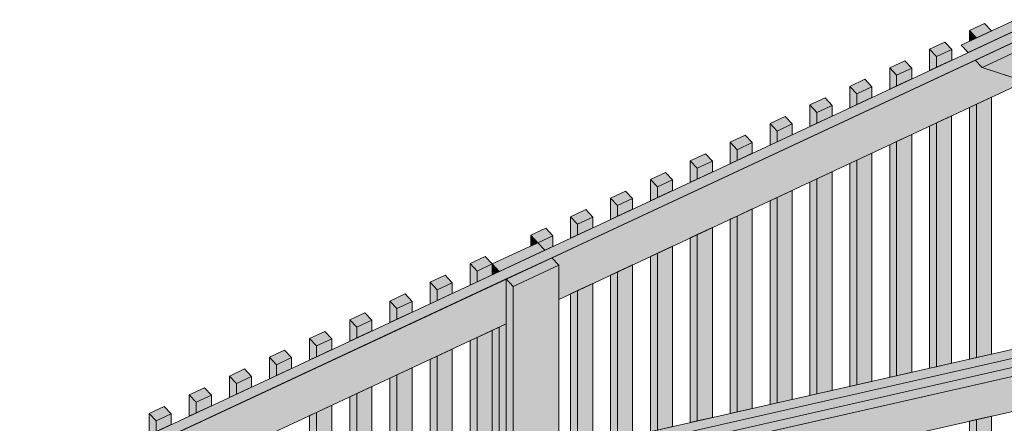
# Model space of a CAD drawing. Header units: millimetres. Extents: x 1567 to 2756, y -116 to 725.
# Tile 389 of 418: x 2370 to 2409, y 672 to 689. Entities that reach past the tile are written whole.
import ezdxf

# ---------------------------------------------------------------- set-up
doc = ezdxf.new("R2010")
doc.units = ezdxf.units.MM
doc.layers.add('Ech.1_75', color=7, linetype='Continuous')

msp = doc.modelspace()

# ---------------------------------------------------------------- hatches: boundary and pattern name
at = {"layer": 'Ech.1_75', "linetype": 'Continuous', "lineweight": 5, "true_color": 0xd4c4b3, "transparency": 33554687}
for points in [[(2439.282, 701.96), (2276.794, 626.159), (2277.073, 625.861), (2439.561, 701.662), (2439.282, 701.96)], [(2410.054, 686.102), (2408.331, 686.665), (2408.052, 686.963), (2391.128, 679.068), (2391.407, 678.77), (2391.407, 677.403), (2410.054, 686.102)], [(2439.84, 681.19), (2391.225, 670.163), (2392.302, 669.015), (2439.84, 679.797), (2439.84, 681.19)], [(2429.177, 679.855), (2391.407, 671.288), (2391.407, 670.927), (2429.829, 679.642), (2429.177, 679.855)], [(2429.829, 679.642), (2391.407, 670.927), (2391.407, 670.566), (2430.482, 679.429), (2429.829, 679.642)], [(2391.407, 670.205), (2431.134, 679.216), (2430.482, 679.429), (2391.407, 670.566), (2391.407, 670.205)], [(2355.39, 662.396), (2362.879, 664.095), (2389.312, 676.426), (2389.312, 678.221), (2355.39, 662.396)]]:
    msp.add_hatch(color=9, dxfattribs=at).paths.add_polyline_path(points)
at = {"layer": 'Ech.1_75', "linetype": 'Continuous', "lineweight": 5, "true_color": 0xe0d9d1, "transparency": 33554687}
for points in [[(2409.522, 688.505), (2407.494, 687.559), (2407.773, 687.261), (2409.801, 688.207), (2409.522, 688.505)], [(2410.08, 687.909), (2408.052, 686.963), (2408.331, 686.665), (2410.359, 687.611), (2410.08, 687.909)], [(2431.134, 679.216), (2434.04, 679.875), (2410.359, 687.611), (2408.331, 686.665), (2431.134, 679.216)]]:
    msp.add_hatch(color=254, dxfattribs=at).paths.add_polyline_path(points)
at = {"layer": 'Ech.1_75', "linetype": 'Continuous', "lineweight": 5, "true_color": 0xeaddd7, "transparency": 33554687}
for points in [[(2408.106, 687.845), (2408.712, 688.127), (2408.433, 688.425), (2407.827, 688.142), (2408.106, 687.845)], [(2407.827, 687.714), (2408.106, 687.845), (2407.827, 688.142), (2407.827, 687.714)], [(2406.512, 687.101), (2407.118, 687.383), (2406.838, 687.681), (2406.233, 687.399), (2406.512, 687.101)], [(2406.233, 686.543), (2406.512, 686.673), (2406.512, 687.101), (2406.233, 687.399), (2406.233, 686.543)], [(2406.512, 686.673), (2407.118, 686.955), (2407.118, 687.383), (2406.512, 687.101), (2406.512, 686.673)], [(2404.918, 686.357), (2405.523, 686.64), (2405.244, 686.937), (2404.639, 686.655), (2404.918, 686.357)], [(2404.639, 685.799), (2404.918, 685.929), (2404.918, 686.357), (2404.639, 686.655), (2404.639, 685.799)], [(2404.918, 685.929), (2405.523, 686.211), (2405.523, 686.64), (2404.918, 686.357), (2404.918, 685.929)], [(2403.324, 685.613), (2403.929, 685.896), (2403.65, 686.194), (2403.044, 685.911), (2403.324, 685.613)], [(2403.044, 685.055), (2403.324, 685.185), (2403.324, 685.613), (2403.044, 685.911), (2403.044, 685.055)], [(2403.324, 685.185), (2403.929, 685.468), (2403.929, 685.896), (2403.324, 685.613), (2403.324, 685.185)], [(2401.729, 684.87), (2402.335, 685.152), (2402.056, 685.45), (2401.45, 685.168), (2401.729, 684.87)], [(2408.106, 675.076), (2408.712, 675.213), (2408.712, 685.476), (2408.106, 685.194), (2408.106, 675.076)], [(2401.45, 684.311), (2401.729, 684.442), (2401.729, 684.87), (2401.45, 685.168), (2401.45, 684.311)], [(2401.729, 684.442), (2402.335, 684.724), (2402.335, 685.152), (2401.729, 684.87), (2401.729, 684.442)], [(2407.827, 675.012), (2408.106, 675.076), (2408.106, 685.194), (2407.827, 685.063), (2407.827, 675.012)], [(2400.135, 684.126), (2400.741, 684.408), (2400.461, 684.706), (2399.856, 684.424), (2400.135, 684.126)], [(2406.512, 674.714), (2407.117, 674.852), (2407.117, 684.732), (2406.512, 684.45), (2406.512, 674.714)], [(2399.856, 683.568), (2400.135, 683.698), (2400.135, 684.126), (2399.856, 684.424), (2399.856, 683.568)], [(2400.135, 683.698), (2400.741, 683.98), (2400.741, 684.408), (2400.135, 684.126), (2400.135, 683.698)], [(2406.233, 674.651), (2406.512, 674.714), (2406.512, 684.45), (2406.233, 684.32), (2406.233, 674.651)], [(2398.541, 683.382), (2399.146, 683.665), (2398.867, 683.963), (2398.262, 683.68), (2398.541, 683.382)], [(2404.639, 674.289), (2404.918, 674.353), (2404.918, 683.706), (2404.639, 683.576), (2404.639, 674.289)], [(2404.918, 674.353), (2405.523, 674.49), (2405.523, 683.989), (2404.918, 683.706), (2404.918, 674.353)], [(2398.262, 682.824), (2398.541, 682.954), (2398.541, 683.382), (2398.262, 683.68), (2398.262, 682.824)], [(2398.541, 682.954), (2399.146, 683.237), (2399.146, 683.665), (2398.541, 683.382), (2398.541, 682.954)], [(2396.947, 682.639), (2397.552, 682.921), (2397.273, 683.219), (2396.667, 682.936), (2396.947, 682.639)], [(2396.667, 682.08), (2396.947, 682.21), (2396.947, 682.639), (2396.667, 682.936), (2396.667, 682.08)], [(2396.947, 682.21), (2397.552, 682.493), (2397.552, 682.921), (2396.947, 682.639), (2396.947, 682.21)], [(2403.044, 673.928), (2403.323, 673.991), (2403.324, 682.962), (2403.044, 682.832), (2403.044, 673.928)], [(2403.323, 673.991), (2403.929, 674.128), (2403.929, 683.245), (2403.324, 682.962), (2403.323, 673.991)], [(2395.352, 681.895), (2395.958, 682.177), (2395.679, 682.475), (2395.073, 682.193), (2395.352, 681.895)], [(2395.073, 681.337), (2395.352, 681.467), (2395.352, 681.895), (2395.073, 682.193), (2395.073, 681.337)], [(2395.352, 681.467), (2395.958, 681.749), (2395.958, 682.177), (2395.352, 681.895), (2395.352, 681.467)], [(2401.45, 673.566), (2401.729, 673.629), (2401.729, 682.219), (2401.45, 682.089), (2401.45, 673.566)], [(2401.729, 673.629), (2402.335, 673.767), (2402.335, 682.501), (2401.729, 682.219), (2401.729, 673.629)], [(2393.758, 681.151), (2394.363, 681.434), (2394.084, 681.731), (2393.479, 681.449), (2393.758, 681.151)], [(2400.135, 673.268), (2400.74, 673.405), (2400.74, 681.757), (2400.135, 681.475), (2400.135, 673.268)], [(2393.479, 680.593), (2393.758, 680.723), (2393.758, 681.151), (2393.479, 681.449), (2393.479, 680.593)], [(2393.758, 680.723), (2394.363, 681.005), (2394.363, 681.434), (2393.758, 681.151), (2393.758, 680.723)], [(2399.856, 673.204), (2400.135, 673.268), (2400.135, 681.475), (2399.856, 681.345), (2399.856, 673.204)], [(2392.164, 680.407), (2392.769, 680.69), (2392.49, 680.988), (2391.885, 680.705), (2392.164, 680.407)], [(2398.541, 672.906), (2399.146, 673.043), (2399.146, 681.014), (2398.541, 680.731), (2398.541, 672.906)], [(2391.885, 679.849), (2392.164, 679.979), (2392.164, 680.407), (2391.885, 680.705), (2391.885, 679.849)], [(2392.164, 679.979), (2392.769, 680.262), (2392.769, 680.69), (2392.164, 680.407), (2392.164, 679.979)], [(2398.262, 672.843), (2398.541, 672.906), (2398.541, 680.731), (2398.262, 680.601), (2398.262, 672.843)], [(2390.57, 679.664), (2391.175, 679.946), (2390.896, 680.244), (2390.29, 679.961), (2390.57, 679.664)], [(2396.946, 672.545), (2397.552, 672.682), (2397.552, 680.27), (2396.947, 679.988), (2396.946, 672.545)], [(2390.29, 679.533), (2390.57, 679.664), (2390.29, 679.961), (2390.29, 679.533)], [(2390.849, 679.366), (2391.175, 679.518), (2391.175, 679.946), (2390.57, 679.664), (2390.849, 679.366)], [(2396.667, 672.481), (2396.946, 672.545), (2396.947, 679.988), (2396.667, 679.857), (2396.667, 672.481)], [(2395.352, 672.183), (2395.958, 672.32), (2395.958, 679.526), (2395.352, 679.244), (2395.352, 672.183)], [(2388.148, 678.534), (2388.753, 678.816), (2388.474, 679.114), (2387.869, 678.832), (2388.148, 678.534)], [(2395.073, 672.12), (2395.352, 672.183), (2395.352, 679.244), (2395.073, 679.114), (2395.073, 672.12)], [(2387.869, 677.976), (2388.148, 678.106), (2388.148, 678.534), (2387.869, 678.832), (2387.869, 677.976)], [(2388.148, 678.106), (2388.753, 678.388), (2388.753, 678.816), (2388.148, 678.534), (2388.148, 678.106)], [(2393.758, 671.821), (2394.363, 671.959), (2394.363, 678.783), (2393.758, 678.5), (2393.758, 671.821)], [(2386.544, 677.786), (2387.149, 678.068), (2386.87, 678.366), (2386.264, 678.083), (2386.544, 677.786)], [(2393.479, 671.758), (2393.758, 671.821), (2393.758, 678.5), (2393.479, 678.37), (2393.479, 671.758)], [(2386.264, 677.227), (2386.544, 677.357), (2386.544, 677.786), (2386.264, 678.083), (2386.264, 677.227)], [(2386.544, 677.357), (2387.149, 677.64), (2387.149, 678.068), (2386.544, 677.786), (2386.544, 677.357)], [(2392.164, 671.46), (2392.769, 671.597), (2392.769, 678.039), (2392.164, 677.756), (2392.164, 671.46)], [(2384.939, 677.037), (2385.545, 677.32), (2385.266, 677.617), (2384.66, 677.335), (2384.939, 677.037)], [(2391.885, 671.396), (2392.164, 671.46), (2392.164, 677.756), (2391.885, 677.626), (2391.885, 671.396)], [(2384.66, 676.479), (2384.939, 676.609), (2384.939, 677.037), (2384.66, 677.335), (2384.66, 676.479)], [(2384.939, 676.609), (2385.545, 676.891), (2385.545, 677.32), (2384.939, 677.037), (2384.939, 676.609)], [(2383.335, 676.289), (2383.94, 676.571), (2383.661, 676.869), (2383.056, 676.586), (2383.335, 676.289)], [(2383.056, 675.73), (2383.335, 675.861), (2383.335, 676.289), (2383.056, 676.586), (2383.056, 675.73)], [(2383.335, 675.861), (2383.94, 676.143), (2383.94, 676.571), (2383.335, 676.289), (2383.335, 675.861)], [(2381.731, 675.54), (2382.336, 675.823), (2382.057, 676.12), (2381.451, 675.838), (2381.731, 675.54)], [(2381.451, 674.982), (2381.731, 675.112), (2381.731, 675.54), (2381.451, 675.838), (2381.451, 674.982)], [(2387.869, 670.485), (2388.148, 670.549), (2388.148, 675.883), (2387.869, 675.753), (2387.869, 670.485)], [(2388.148, 670.549), (2388.753, 670.686), (2388.753, 676.165), (2388.148, 675.883), (2388.148, 670.549)], [(2381.731, 675.112), (2382.336, 675.395), (2382.336, 675.823), (2381.731, 675.54), (2381.731, 675.112)], [(2380.126, 674.792), (2380.732, 675.074), (2380.452, 675.372), (2379.847, 675.09), (2380.126, 674.792)], [(2379.847, 674.234), (2380.126, 674.364), (2380.126, 674.792), (2379.847, 675.09), (2379.847, 674.234)], [(2380.126, 674.364), (2380.732, 674.646), (2380.732, 675.074), (2380.126, 674.792), (2380.126, 674.364)], [(2386.264, 670.122), (2386.544, 670.185), (2386.544, 675.135), (2386.264, 675.004), (2386.264, 670.122)], [(2386.544, 670.185), (2387.149, 670.322), (2387.149, 675.417), (2386.544, 675.135), (2386.544, 670.185)], [(2384.939, 669.821), (2385.545, 669.958), (2385.545, 674.669), (2384.939, 674.386), (2384.939, 669.821)], [(2378.522, 674.043), (2379.127, 674.326), (2378.848, 674.624), (2378.243, 674.341), (2378.522, 674.043)], [(2378.243, 673.485), (2378.522, 673.615), (2378.522, 674.043), (2378.243, 674.341), (2378.243, 673.485)], [(2378.522, 673.615), (2379.127, 673.898), (2379.127, 674.326), (2378.522, 674.043), (2378.522, 673.615)], [(2384.66, 669.758), (2384.939, 669.821), (2384.939, 674.386), (2384.66, 674.256), (2384.66, 669.758)], [(2376.918, 673.295), (2377.523, 673.577), (2377.244, 673.875), (2376.638, 673.593), (2376.918, 673.295)], [(2383.335, 669.457), (2383.94, 669.594), (2383.94, 673.92), (2383.335, 673.638), (2383.335, 669.457)], [(2376.638, 672.737), (2376.918, 672.867), (2376.918, 673.295), (2376.638, 673.593), (2376.638, 672.737)], [(2376.918, 672.867), (2377.523, 673.149), (2377.523, 673.577), (2376.918, 673.295), (2376.918, 672.867)], [(2383.056, 669.394), (2383.335, 669.457), (2383.335, 673.638), (2383.056, 673.507), (2383.056, 669.394)], [(2375.313, 672.547), (2375.919, 672.829), (2375.639, 673.127), (2375.034, 672.844), (2375.313, 672.547)], [(2381.73, 669.093), (2382.336, 669.23), (2382.336, 673.172), (2381.731, 672.889), (2381.73, 669.093)], [(2375.034, 671.988), (2375.313, 672.118), (2375.313, 672.547), (2375.034, 672.844), (2375.034, 671.988)], [(2375.313, 672.118), (2375.919, 672.401), (2375.919, 672.829), (2375.313, 672.547), (2375.313, 672.118)], [(2381.451, 669.03), (2381.73, 669.093), (2381.731, 672.889), (2381.451, 672.759), (2381.451, 669.03)], [(2408.712, 672.737), (2408.106, 672.599), (2408.106, 659.513), (2408.711, 659.65), (2408.712, 672.737)], [(2407.827, 659.449), (2408.106, 659.513), (2408.106, 672.599), (2407.827, 672.536), (2407.827, 659.449)]]:
    msp.add_hatch(color=254, dxfattribs=at).paths.add_polyline_path(points)
at = {"layer": 'Ech.1_75', "linetype": 'Continuous', "lineweight": 5, "true_color": 0xe0c8b3, "transparency": 33554687}
for points in [[(2390.57, 679.664), (2388.753, 678.816), (2389.032, 678.519), (2390.849, 679.366), (2390.57, 679.664)], [(2389.591, 677.923), (2391.407, 678.77), (2391.128, 679.068), (2389.312, 678.221), (2389.591, 677.923)], [(2388.753, 678.388), (2389.032, 678.519), (2388.753, 678.816), (2388.753, 678.388)], [(2389.591, 669.793), (2391.407, 670.205), (2391.407, 678.77), (2389.591, 677.923), (2389.591, 669.793)], [(2389.591, 677.923), (2389.312, 678.221), (2389.312, 670.09), (2389.591, 669.793), (2389.591, 677.923)], [(2389.032, 676.296), (2388.753, 676.165), (2388.753, 670.686), (2389.032, 670.388), (2389.032, 676.296)], [(2389.032, 670.388), (2389.312, 670.452), (2389.312, 676.426), (2389.032, 676.296), (2389.032, 670.388)]]:
    msp.add_hatch(color=9, dxfattribs=at).paths.add_polyline_path(points)

# ---------------------------------------------------------------- linework, layer by layer
at = {"layer": 'Ech.1_75', "color": 7, "linetype": 'Continuous', "lineweight": 5}
for points in [[(2439.282, 701.96), (2276.794, 626.159), (2277.073, 625.861), (2439.561, 701.662), (2439.282, 701.96)], [(2409.522, 688.505), (2407.494, 687.559), (2407.773, 687.261), (2409.801, 688.207), (2409.522, 688.505)], [(2408.106, 687.845), (2408.712, 688.127), (2408.433, 688.425), (2407.827, 688.142), (2408.106, 687.845)], [(2407.827, 687.714), (2408.106, 687.845), (2407.827, 688.142), (2407.827, 687.714)], [(2406.512, 687.101), (2407.118, 687.383), (2406.838, 687.681), (2406.233, 687.399), (2406.512, 687.101)], [(2410.08, 687.909), (2408.052, 686.963), (2408.331, 686.665), (2410.359, 687.611), (2410.08, 687.909)], [(2406.233, 686.543), (2406.512, 686.673), (2406.512, 687.101), (2406.233, 687.399), (2406.233, 686.543)], [(2406.512, 686.673), (2407.118, 686.955), (2407.118, 687.383), (2406.512, 687.101), (2406.512, 686.673)], [(2431.134, 679.216), (2434.04, 679.875), (2410.359, 687.611), (2408.331, 686.665), (2431.134, 679.216)], [(2410.054, 686.102), (2408.331, 686.665), (2408.052, 686.963), (2391.128, 679.068), (2391.407, 678.77), (2391.407, 677.403), (2410.054, 686.102)], [(2404.918, 686.357), (2405.523, 686.64), (2405.244, 686.937), (2404.639, 686.655), (2404.918, 686.357)], [(2404.639, 685.799), (2404.918, 685.929), (2404.918, 686.357), (2404.639, 686.655), (2404.639, 685.799)], [(2404.918, 685.929), (2405.523, 686.211), (2405.523, 686.64), (2404.918, 686.357), (2404.918, 685.929)], [(2403.324, 685.613), (2403.929, 685.896), (2403.65, 686.194), (2403.044, 685.911), (2403.324, 685.613)], [(2403.044, 685.055), (2403.324, 685.185), (2403.324, 685.613), (2403.044, 685.911), (2403.044, 685.055)], [(2403.324, 685.185), (2403.929, 685.468), (2403.929, 685.896), (2403.324, 685.613), (2403.324, 685.185)], [(2401.729, 684.87), (2402.335, 685.152), (2402.056, 685.45), (2401.45, 685.168), (2401.729, 684.87)], [(2408.106, 675.076), (2408.712, 675.213), (2408.712, 685.476), (2408.106, 685.194), (2408.106, 675.076)], [(2401.45, 684.311), (2401.729, 684.442), (2401.729, 684.87), (2401.45, 685.168), (2401.45, 684.311)], [(2401.729, 684.442), (2402.335, 684.724), (2402.335, 685.152), (2401.729, 684.87), (2401.729, 684.442)], [(2407.827, 675.012), (2408.106, 675.076), (2408.106, 685.194), (2407.827, 685.063), (2407.827, 675.012)], [(2400.135, 684.126), (2400.741, 684.408), (2400.461, 684.706), (2399.856, 684.424), (2400.135, 684.126)], [(2406.512, 674.714), (2407.117, 674.852), (2407.117, 684.732), (2406.512, 684.45), (2406.512, 674.714)], [(2399.856, 683.568), (2400.135, 683.698), (2400.135, 684.126), (2399.856, 684.424), (2399.856, 683.568)], [(2400.135, 683.698), (2400.741, 683.98), (2400.741, 684.408), (2400.135, 684.126), (2400.135, 683.698)], [(2406.233, 674.651), (2406.512, 674.714), (2406.512, 684.45), (2406.233, 684.32), (2406.233, 674.651)], [(2398.541, 683.382), (2399.146, 683.665), (2398.867, 683.963), (2398.262, 683.68), (2398.541, 683.382)], [(2404.639, 674.289), (2404.918, 674.353), (2404.918, 683.706), (2404.639, 683.576), (2404.639, 674.289)], [(2404.918, 674.353), (2405.523, 674.49), (2405.523, 683.989), (2404.918, 683.706), (2404.918, 674.353)], [(2398.262, 682.824), (2398.541, 682.954), (2398.541, 683.382), (2398.262, 683.68), (2398.262, 682.824)], [(2398.541, 682.954), (2399.146, 683.237), (2399.146, 683.665), (2398.541, 683.382), (2398.541, 682.954)], [(2396.947, 682.639), (2397.552, 682.921), (2397.273, 683.219), (2396.667, 682.936), (2396.947, 682.639)], [(2396.667, 682.08), (2396.947, 682.21), (2396.947, 682.639), (2396.667, 682.936), (2396.667, 682.08)], [(2396.947, 682.21), (2397.552, 682.493), (2397.552, 682.921), (2396.947, 682.639), (2396.947, 682.21)], [(2403.044, 673.928), (2403.323, 673.991), (2403.324, 682.962), (2403.044, 682.832), (2403.044, 673.928)], [(2403.323, 673.991), (2403.929, 674.128), (2403.929, 683.245), (2403.324, 682.962), (2403.323, 673.991)], [(2395.352, 681.895), (2395.958, 682.177), (2395.679, 682.475), (2395.073, 682.193), (2395.352, 681.895)], [(2395.073, 681.337), (2395.352, 681.467), (2395.352, 681.895), (2395.073, 682.193), (2395.073, 681.337)], [(2395.352, 681.467), (2395.958, 681.749), (2395.958, 682.177), (2395.352, 681.895), (2395.352, 681.467)], [(2401.45, 673.566), (2401.729, 673.629), (2401.729, 682.219), (2401.45, 682.089), (2401.45, 673.566)], [(2401.729, 673.629), (2402.335, 673.767), (2402.335, 682.501), (2401.729, 682.219), (2401.729, 673.629)], [(2393.758, 681.151), (2394.363, 681.434), (2394.084, 681.731), (2393.479, 681.449), (2393.758, 681.151)], [(2400.135, 673.268), (2400.74, 673.405), (2400.74, 681.757), (2400.135, 681.475), (2400.135, 673.268)], [(2393.479, 680.593), (2393.758, 680.723), (2393.758, 681.151), (2393.479, 681.449), (2393.479, 680.593)], [(2393.758, 680.723), (2394.363, 681.005), (2394.363, 681.434), (2393.758, 681.151), (2393.758, 680.723)], [(2399.856, 673.204), (2400.135, 673.268), (2400.135, 681.475), (2399.856, 681.345), (2399.856, 673.204)], [(2439.84, 681.19), (2391.225, 670.163), (2392.302, 669.015), (2439.84, 679.797), (2439.84, 681.19)], [(2392.164, 680.407), (2392.769, 680.69), (2392.49, 680.988), (2391.885, 680.705), (2392.164, 680.407)], [(2398.541, 672.906), (2399.146, 673.043), (2399.146, 681.014), (2398.541, 680.731), (2398.541, 672.906)], [(2391.885, 679.849), (2392.164, 679.979), (2392.164, 680.407), (2391.885, 680.705), (2391.885, 679.849)], [(2392.164, 679.979), (2392.769, 680.262), (2392.769, 680.69), (2392.164, 680.407), (2392.164, 679.979)], [(2398.262, 672.843), (2398.541, 672.906), (2398.541, 680.731), (2398.262, 680.601), (2398.262, 672.843)], [(2390.57, 679.664), (2391.175, 679.946), (2390.896, 680.244), (2390.29, 679.961), (2390.57, 679.664)], [(2396.946, 672.545), (2397.552, 672.682), (2397.552, 680.27), (2396.947, 679.988), (2396.946, 672.545)], [(2390.29, 679.533), (2390.57, 679.664), (2390.29, 679.961), (2390.29, 679.533)], [(2390.849, 679.366), (2391.175, 679.518), (2391.175, 679.946), (2390.57, 679.664), (2390.849, 679.366)], [(2429.177, 679.855), (2391.407, 671.288), (2391.407, 670.927), (2429.829, 679.642), (2429.177, 679.855)], [(2396.667, 672.481), (2396.946, 672.545), (2396.947, 679.988), (2396.667, 679.857), (2396.667, 672.481)], [(2390.57, 679.664), (2388.753, 678.816), (2389.032, 678.519), (2390.849, 679.366), (2390.57, 679.664)], [(2429.829, 679.642), (2391.407, 670.927), (2391.407, 670.566), (2430.482, 679.429), (2429.829, 679.642)], [(2391.407, 670.205), (2431.134, 679.216), (2430.482, 679.429), (2391.407, 670.566), (2391.407, 670.205)], [(2395.352, 672.183), (2395.958, 672.32), (2395.958, 679.526), (2395.352, 679.244), (2395.352, 672.183)], [(2388.148, 678.534), (2388.753, 678.816), (2388.474, 679.114), (2387.869, 678.832), (2388.148, 678.534)], [(2389.591, 677.923), (2391.407, 678.77), (2391.128, 679.068), (2389.312, 678.221), (2389.591, 677.923)], [(2395.073, 672.12), (2395.352, 672.183), (2395.352, 679.244), (2395.073, 679.114), (2395.073, 672.12)], [(2387.869, 677.976), (2388.148, 678.106), (2388.148, 678.534), (2387.869, 678.832), (2387.869, 677.976)], [(2388.148, 678.106), (2388.753, 678.388), (2388.753, 678.816), (2388.148, 678.534), (2388.148, 678.106)], [(2388.753, 678.388), (2389.032, 678.519), (2388.753, 678.816), (2388.753, 678.388)], [(2389.591, 669.793), (2391.407, 670.205), (2391.407, 678.77), (2389.591, 677.923), (2389.591, 669.793)], [(2393.758, 671.821), (2394.363, 671.959), (2394.363, 678.783), (2393.758, 678.5), (2393.758, 671.821)], [(2355.39, 662.396), (2362.879, 664.095), (2389.312, 676.426), (2389.312, 678.221), (2355.39, 662.396)], [(2386.544, 677.786), (2387.149, 678.068), (2386.87, 678.366), (2386.264, 678.083), (2386.544, 677.786)], [(2389.591, 677.923), (2389.312, 678.221), (2389.312, 670.09), (2389.591, 669.793), (2389.591, 677.923)], [(2393.479, 671.758), (2393.758, 671.821), (2393.758, 678.5), (2393.479, 678.37), (2393.479, 671.758)], [(2386.264, 677.227), (2386.544, 677.357), (2386.544, 677.786), (2386.264, 678.083), (2386.264, 677.227)], [(2386.544, 677.357), (2387.149, 677.64), (2387.149, 678.068), (2386.544, 677.786), (2386.544, 677.357)], [(2392.164, 671.46), (2392.769, 671.597), (2392.769, 678.039), (2392.164, 677.756), (2392.164, 671.46)], [(2384.939, 677.037), (2385.545, 677.32), (2385.266, 677.617), (2384.66, 677.335), (2384.939, 677.037)], [(2391.885, 671.396), (2392.164, 671.46), (2392.164, 677.756), (2391.885, 677.626), (2391.885, 671.396)], [(2384.66, 676.479), (2384.939, 676.609), (2384.939, 677.037), (2384.66, 677.335), (2384.66, 676.479)], [(2384.939, 676.609), (2385.545, 676.891), (2385.545, 677.32), (2384.939, 677.037), (2384.939, 676.609)], [(2383.335, 676.289), (2383.94, 676.571), (2383.661, 676.869), (2383.056, 676.586), (2383.335, 676.289)], [(2383.056, 675.73), (2383.335, 675.861), (2383.335, 676.289), (2383.056, 676.586), (2383.056, 675.73)], [(2383.335, 675.861), (2383.94, 676.143), (2383.94, 676.571), (2383.335, 676.289), (2383.335, 675.861)], [(2389.032, 676.296), (2388.753, 676.165), (2388.753, 670.686), (2389.032, 670.388), (2389.032, 676.296)], [(2389.032, 670.388), (2389.312, 670.452), (2389.312, 676.426), (2389.032, 676.296), (2389.032, 670.388)], [(2381.731, 675.54), (2382.336, 675.823), (2382.057, 676.12), (2381.451, 675.838), (2381.731, 675.54)], [(2381.451, 674.982), (2381.731, 675.112), (2381.731, 675.54), (2381.451, 675.838), (2381.451, 674.982)], [(2387.869, 670.485), (2388.148, 670.549), (2388.148, 675.883), (2387.869, 675.753), (2387.869, 670.485)], [(2388.148, 670.549), (2388.753, 670.686), (2388.753, 676.165), (2388.148, 675.883), (2388.148, 670.549)], [(2381.731, 675.112), (2382.336, 675.395), (2382.336, 675.823), (2381.731, 675.54), (2381.731, 675.112)], [(2380.126, 674.792), (2380.732, 675.074), (2380.452, 675.372), (2379.847, 675.09), (2380.126, 674.792)], [(2379.847, 674.234), (2380.126, 674.364), (2380.126, 674.792), (2379.847, 675.09), (2379.847, 674.234)], [(2380.126, 674.364), (2380.732, 674.646), (2380.732, 675.074), (2380.126, 674.792), (2380.126, 674.364)], [(2386.264, 670.122), (2386.544, 670.185), (2386.544, 675.135), (2386.264, 675.004), (2386.264, 670.122)], [(2386.544, 670.185), (2387.149, 670.322), (2387.149, 675.417), (2386.544, 675.135), (2386.544, 670.185)], [(2384.939, 669.821), (2385.545, 669.958), (2385.545, 674.669), (2384.939, 674.386), (2384.939, 669.821)], [(2378.522, 674.043), (2379.127, 674.326), (2378.848, 674.624), (2378.243, 674.341), (2378.522, 674.043)], [(2378.243, 673.485), (2378.522, 673.615), (2378.522, 674.043), (2378.243, 674.341), (2378.243, 673.485)], [(2378.522, 673.615), (2379.127, 673.898), (2379.127, 674.326), (2378.522, 674.043), (2378.522, 673.615)], [(2384.66, 669.758), (2384.939, 669.821), (2384.939, 674.386), (2384.66, 674.256), (2384.66, 669.758)], [(2376.918, 673.295), (2377.523, 673.577), (2377.244, 673.875), (2376.638, 673.593), (2376.918, 673.295)], [(2383.335, 669.457), (2383.94, 669.594), (2383.94, 673.92), (2383.335, 673.638), (2383.335, 669.457)], [(2376.638, 672.737), (2376.918, 672.867), (2376.918, 673.295), (2376.638, 673.593), (2376.638, 672.737)], [(2376.918, 672.867), (2377.523, 673.149), (2377.523, 673.577), (2376.918, 673.295), (2376.918, 672.867)], [(2383.056, 669.394), (2383.335, 669.457), (2383.335, 673.638), (2383.056, 673.507), (2383.056, 669.394)], [(2375.313, 672.547), (2375.919, 672.829), (2375.639, 673.127), (2375.034, 672.844), (2375.313, 672.547)], [(2381.73, 669.093), (2382.336, 669.23), (2382.336, 673.172), (2381.731, 672.889), (2381.73, 669.093)], [(2375.034, 671.988), (2375.313, 672.118), (2375.313, 672.547), (2375.034, 672.844), (2375.034, 671.988)], [(2375.313, 672.118), (2375.919, 672.401), (2375.919, 672.829), (2375.313, 672.547), (2375.313, 672.118)], [(2381.451, 669.03), (2381.73, 669.093), (2381.731, 672.889), (2381.451, 672.759), (2381.451, 669.03)], [(2408.712, 672.737), (2408.106, 672.599), (2408.106, 659.513), (2408.711, 659.65), (2408.712, 672.737)], [(2407.827, 659.449), (2408.106, 659.513), (2408.106, 672.599), (2407.827, 672.536), (2407.827, 659.449)]]:
    msp.add_lwpolyline(points, close=True, dxfattribs=at)

doc.saveas('drawing.dxf')
